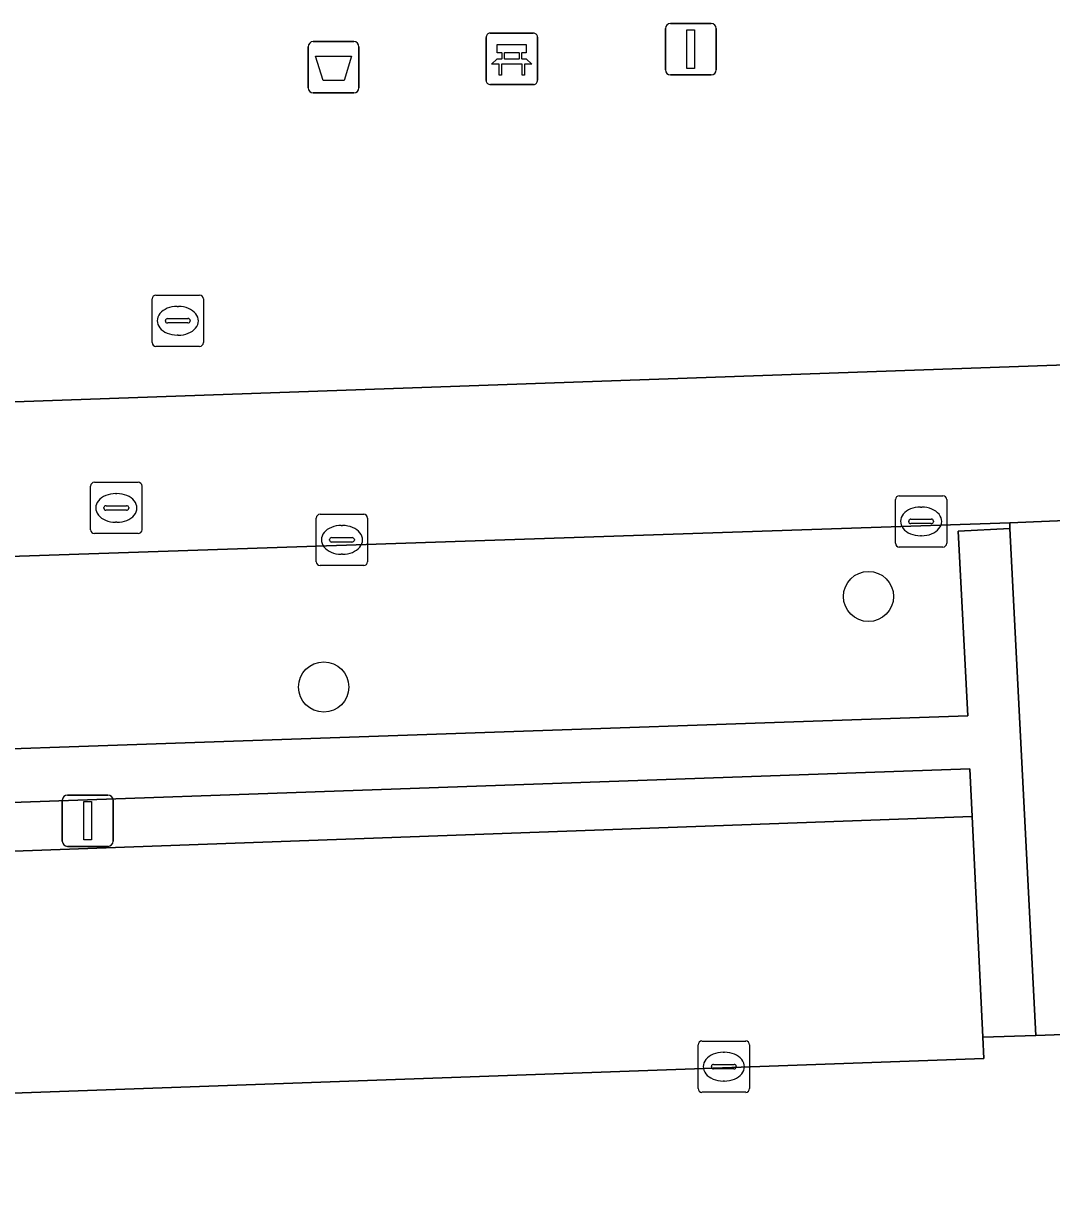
# Model space of a CAD drawing. Extents: x 160554 to 161248, y 385329 to 386506.
# Drawn here: x 160909.72 to 160929.75, y 386213.51 to 386236.46 of the extents above; entities that cross this region are included whole.
import ezdxf

# ---------------------------------------------------------------- set-up
doc = ezdxf.new("R2010")
doc.units = 0
for name, color, linetype in [('IMGEO_Afvalbak', 7, 'Continuous'), ('IMGEO_Bank', 7, 'Continuous'), ('IMGEO_Boom', 7, 'Continuous'), ('IMGEO_Groenvoorziening', 7, 'Continuous'), ('IMGEO_Kolk', 7, 'Continuous'), ('IMGEO_Lichtmast', 7, 'Continuous'), ('IMGEO_Muur', 7, 'Continuous'), ('IMGEO_Parkeervlak_open', 7, 'Continuous'), ('IMGEO_Rijbaan_lokaal_open', 7, 'Continuous'), ('IMGEO_Rioolput', 7, 'Continuous'), ('IMGEO_Terreindeel_halfverhard', 7, 'Continuous'), ('IMGEO_Voetpad_open', 7, 'Continuous')]:
    doc.layers.add(name, color=color, linetype=linetype)

msp = doc.modelspace()

# ---------------------------------------------------------------- linework, layer by layer
at = {"layer": 'IMGEO_Afvalbak'}
for p, q in [((160915.367, 386236.112), (160916.157, 386236.112)), ((160916.157, 386236.112), (160915.367, 386236.112)), ((160915.267, 386235.212), (160915.267, 386236.012)), ((160915.267, 386236.012), (160915.267, 386235.212)), ((160916.257, 386236.012), (160916.257, 386235.212)), ((160916.257, 386235.212), (160916.257, 386236.012)), ((160916.157, 386235.112), (160915.367, 386235.112)), ((160915.367, 386235.112), (160916.157, 386235.112))]:
    msp.add_line(p, q, dxfattribs=at)
msp.add_lwpolyline([(160915.41, 386235.826), (160916.114, 386235.826), (160915.965, 386235.356), (160915.559, 386235.356), (160915.41, 386235.826)], dxfattribs=at)
for centre, start, end in [((160915.367, 386236.012), 90, 180), ((160915.367, 386236.012), 90, 180), ((160916.157, 386236.012), 0, 90), ((160916.157, 386236.012), 360, 90), ((160915.367, 386235.212), 180, 270), ((160915.367, 386235.212), 180, 270), ((160916.157, 386235.212), 270, 0), ((160916.157, 386235.212), 270, 0)]:
    msp.add_arc(centre, 0.1, start, end, dxfattribs=at)
at = {"layer": 'IMGEO_Bank'}
for p, q in [((160918.736, 386235.351), (160918.736, 386236.192)), ((160918.736, 386236.192), (160918.736, 386235.351)), ((160918.811, 386236.276), (160919.652, 386236.276)), ((160919.652, 386236.276), (160918.811, 386236.276)), ((160919.736, 386236.201), (160919.736, 386235.36)), ((160919.736, 386235.36), (160919.736, 386236.201)), ((160919.045, 386235.782), (160919.045, 386235.888)), ((160919.089, 386235.888), (160919.089, 386235.782)), ((160919.377, 386235.894), (160919.095, 386235.894)), ((160919.383, 386235.782), (160919.383, 386235.888)), ((160919.427, 386235.888), (160919.427, 386235.782)), ((160919.433, 386235.674), (160919.04, 386235.674)), ((160919.095, 386235.776), (160919.377, 386235.776)), ((160919.661, 386235.276), (160918.82, 386235.276)), ((160918.82, 386235.276), (160919.661, 386235.276))]:
    msp.add_line(p, q, dxfattribs=at)
for points in [[(160919.039, 386235.894), (160918.953, 386235.894), (160918.953, 386236.055), (160919.516, 386236.055), (160919.516, 386235.894), (160919.433, 386235.894)], [(160918.983, 386235.674), (160918.841, 386235.674), (160918.953, 386235.776), (160919.039, 386235.776)], [(160919.033, 386235.667), (160919.033, 386235.46), (160918.99, 386235.46), (160918.99, 386235.667)], [(160919.433, 386235.776), (160919.516, 386235.776), (160919.628, 386235.674), (160919.489, 386235.674)], [(160919.483, 386235.667), (160919.483, 386235.46), (160919.439, 386235.46), (160919.439, 386235.667)]]:
    msp.add_lwpolyline(points, dxfattribs=at)
for centre, radius, start, end in [((160918.814, 386236.198), 0.0779, 92.4484, 184.2845), ((160918.814, 386236.198), 0.0779, 92.4484, 184.2845), ((160919.658, 386236.198), 0.0779, 2.4484, 94.2845), ((160919.658, 386236.198), 0.0779, 2.4484, 94.2845), ((160919.038, 386235.887), 0.00671, 2.8957, 87.1043), ((160919.095, 386235.887), 0.00671, 92.8957, 177.1043), ((160919.377, 386235.887), 0.00671, 2.8957, 87.1043), ((160919.434, 386235.887), 0.00671, 92.8957, 177.1043), ((160918.983, 386235.667), 0.00671, 2.8957, 87.1043), ((160919.04, 386235.667), 0.00671, 92.8957, 177.1043), ((160919.038, 386235.783), 0.00671, 272.8957, 357.1043), ((160919.095, 386235.783), 0.00671, 182.8957, 267.1043), ((160919.377, 386235.783), 0.00671, 272.8957, 357.1043), ((160919.434, 386235.783), 0.00671, 182.8957, 267.1043), ((160919.432, 386235.667), 0.00671, 2.8957, 87.1043), ((160919.489, 386235.667), 0.00671, 92.8957, 177.1043), ((160918.814, 386235.354), 0.0779, 182.4484, 274.2845), ((160918.814, 386235.354), 0.0779, 182.4484, 274.2845), ((160919.658, 386235.354), 0.0779, 272.4484, 4.2845), ((160919.658, 386235.354), 0.0779, 272.4484, 4.2845)]:
    msp.add_arc(centre, radius, start, end, dxfattribs=at)
at = {"layer": 'IMGEO_Boom'}
for centre in [(160926.186, 386225.297), (160915.57, 386223.532)]:
    msp.add_circle(centre, 0.489, dxfattribs=at)
at = {"layer": 'IMGEO_Groenvoorziening'}
msp.add_lwpolyline([(160927.932, 386226.567), (160928.939, 386226.62), (160928.94, 386226.729), (160903.846, 386225.889), (160904.015, 386222.138), (160928.122, 386222.972)], close=True, dxfattribs=at)
at = {"layer": 'IMGEO_Kolk'}
for p, q in [((160926.711, 386226.334), (160926.711, 386227.186)), ((160926.786, 386227.26), (160927.638, 386227.26)), ((160927.712, 386227.186), (160927.712, 386226.334)), ((160915.499, 386226.9), (160916.351, 386226.9)), ((160927.199, 386227.04), (160927.224, 386227.04)), ((160915.424, 386225.974), (160915.424, 386226.826)), ((160915.912, 386226.68), (160915.937, 386226.68)), ((160916.425, 386226.826), (160916.425, 386225.974)), ((160926.97, 386226.754), (160926.97, 386226.766)), ((160927.408, 386226.717), (160927.01, 386226.717)), ((160927.013, 386226.803), (160927.411, 386226.803)), ((160927.454, 386226.766), (160927.454, 386226.754)), ((160915.726, 386226.443), (160916.124, 386226.443)), ((160927.222, 386226.48), (160927.197, 386226.48)), ((160915.683, 386226.394), (160915.683, 386226.406)), ((160916.121, 386226.357), (160915.723, 386226.357)), ((160916.167, 386226.406), (160916.167, 386226.394)), ((160927.638, 386226.26), (160926.786, 386226.26)), ((160915.935, 386226.12), (160915.91, 386226.12)), ((160916.351, 386225.9), (160915.499, 386225.9)), ((160922.866, 386215.706), (160922.866, 386216.558)), ((160922.941, 386216.632), (160923.793, 386216.632)), ((160923.867, 386216.558), (160923.867, 386215.706)), ((160923.354, 386216.412), (160923.379, 386216.412)), ((160923.125, 386216.126), (160923.125, 386216.138)), ((160923.563, 386216.089), (160923.165, 386216.089)), ((160923.168, 386216.175), (160923.566, 386216.175)), ((160923.609, 386216.138), (160923.609, 386216.126)), ((160923.377, 386215.852), (160923.352, 386215.852)), ((160923.793, 386215.632), (160922.941, 386215.632))]:
    msp.add_line(p, q, dxfattribs=at)
for points in [[(160926.711, 386226.334), (160926.711, 386227.186)], [(160926.786, 386227.26), (160927.638, 386227.26)], [(160927.712, 386227.186), (160927.712, 386226.334)], [(160915.499, 386226.9), (160916.351, 386226.9)], [(160915.424, 386225.974), (160915.424, 386226.826)], [(160916.425, 386226.826), (160916.425, 386225.974)], [(160927.638, 386226.26), (160926.786, 386226.26)], [(160916.351, 386225.9), (160915.499, 386225.9)], [(160922.866, 386215.706), (160922.866, 386216.558)], [(160922.941, 386216.632), (160923.793, 386216.632)], [(160923.867, 386216.558), (160923.867, 386215.706)], [(160923.793, 386215.632), (160922.941, 386215.632)]]:
    msp.add_lwpolyline(points, dxfattribs=at)
for centre, radius, start, end in [((160926.788, 386227.184), 0.0765, 91.552, 178.448), ((160926.788, 386227.184), 0.0765, 91.552, 178.448), ((160927.636, 386227.184), 0.0765, 1.552, 88.448), ((160927.636, 386227.184), 0.0765, 1.552, 88.448), ((160915.501, 386226.824), 0.0765, 91.552, 178.448), ((160915.501, 386226.824), 0.0765, 91.552, 178.448), ((160916.349, 386226.824), 0.0765, 1.552, 88.448), ((160916.349, 386226.824), 0.0765, 1.552, 88.448), ((160927.01, 386226.763), 0.0403, 85.8775, 175.7526), ((160927.007, 386226.753), 0.0366, 178.938, 274.7102), ((160927.411, 386226.76), 0.043, 264.8664, 352.4533), ((160927.415, 386226.765), 0.0386, 1.7309, 96.639), ((160915.723, 386226.403), 0.0403, 85.8775, 175.7526), ((160916.128, 386226.405), 0.0386, 1.7309, 96.639), ((160915.72, 386226.393), 0.0366, 178.938, 274.7102), ((160916.124, 386226.4), 0.043, 264.8664, 352.4533), ((160926.788, 386226.336), 0.0765, 181.552, 268.448), ((160926.788, 386226.336), 0.0765, 181.552, 268.448), ((160927.636, 386226.336), 0.0765, 271.552, 358.448), ((160927.636, 386226.336), 0.0765, 271.552, 358.448), ((160915.501, 386225.976), 0.0765, 181.552, 268.448), ((160915.501, 386225.976), 0.0765, 181.552, 268.448), ((160916.349, 386225.976), 0.0765, 271.552, 358.448), ((160916.349, 386225.976), 0.0765, 271.552, 358.448), ((160922.943, 386216.556), 0.0765, 91.552, 178.448), ((160922.943, 386216.556), 0.0765, 91.552, 178.448), ((160923.791, 386216.556), 0.0765, 1.552, 88.448), ((160923.791, 386216.556), 0.0765, 1.552, 88.448), ((160923.165, 386216.135), 0.0403, 85.8775, 175.7526), ((160923.162, 386216.125), 0.0366, 178.938, 274.7102), ((160923.566, 386216.132), 0.043, 264.8664, 352.4533), ((160923.57, 386216.137), 0.0386, 1.7309, 96.639), ((160922.943, 386215.708), 0.0765, 181.552, 268.448), ((160922.943, 386215.708), 0.0765, 181.552, 268.448), ((160923.791, 386215.708), 0.0765, 271.552, 358.448), ((160923.791, 386215.708), 0.0765, 271.552, 358.448)]:
    msp.add_arc(centre, radius, start, end, dxfattribs=at)
for centre, major_axis, ratio, start_param, end_param in [((160927.198, 386226.76), (-0.387, 0.002), 0.722429, 4.712389, 7.853982), ((160927.223, 386226.76), (-0.39, 0.002), 0.717154, 1.570796, 4.712389), ((160915.911, 386226.4), (-0.387, 0.002), 0.722429, 4.712389, 7.853982), ((160915.936, 386226.4), (-0.39, 0.002), 0.717154, 1.570796, 4.712389), ((160923.353, 386216.132), (-0.387, 0.002), 0.722429, 4.712389, 7.853982), ((160923.378, 386216.132), (-0.39, 0.002), 0.717154, 1.570796, 4.712389)]:
    msp.add_ellipse(centre, major_axis=major_axis, ratio=ratio, start_param=start_param, end_param=end_param, dxfattribs=at)
at = {"layer": 'IMGEO_Lichtmast'}
for p, q in [((160922.228, 386235.564), (160922.228, 386236.364)), ((160922.228, 386236.364), (160922.228, 386235.564)), ((160922.328, 386236.464), (160923.118, 386236.464)), ((160923.118, 386236.464), (160922.328, 386236.464)), ((160923.218, 386236.364), (160923.218, 386235.564)), ((160923.218, 386235.564), (160923.218, 386236.364)), ((160923.118, 386235.464), (160922.328, 386235.464)), ((160922.328, 386235.464), (160923.118, 386235.464)), ((160910.575, 386221.426), (160911.365, 386221.426)), ((160911.365, 386221.426), (160910.575, 386221.426)), ((160910.475, 386220.526), (160910.475, 386221.326)), ((160910.475, 386221.326), (160910.475, 386220.526)), ((160911.465, 386221.326), (160911.465, 386220.526)), ((160911.465, 386220.526), (160911.465, 386221.326)), ((160911.365, 386220.426), (160910.575, 386220.426)), ((160910.575, 386220.426), (160911.365, 386220.426))]:
    msp.add_line(p, q, dxfattribs=at)
for points in [[(160922.648, 386236.339), (160922.798, 386236.339), (160922.798, 386235.589), (160922.648, 386235.589), (160922.648, 386236.339)], [(160910.895, 386221.301), (160911.045, 386221.301), (160911.045, 386220.551), (160910.895, 386220.551), (160910.895, 386221.301)]]:
    msp.add_lwpolyline(points, dxfattribs=at)
for centre, start, end in [((160922.328, 386236.364), 90, 180), ((160922.328, 386236.364), 90, 180), ((160923.118, 386236.364), 0, 90), ((160923.118, 386236.364), 360, 90), ((160922.328, 386235.564), 180, 270), ((160922.328, 386235.564), 180, 270), ((160923.118, 386235.564), 270, 0), ((160923.118, 386235.564), 270, 0), ((160910.575, 386221.326), 90, 180), ((160910.575, 386221.326), 90, 180), ((160911.365, 386221.326), 0, 90), ((160911.365, 386221.326), 360, 90), ((160910.575, 386220.526), 180, 270), ((160910.575, 386220.526), 180, 270), ((160911.365, 386220.526), 270, 0), ((160911.365, 386220.526), 270, 0)]:
    msp.add_arc(centre, 0.1, start, end, dxfattribs=at)
at = {"layer": 'IMGEO_Muur'}
msp.add_lwpolyline([(160928.16, 386221.936), (160928.205, 386221.011), (160928.416, 386216.706), (160929.449, 386216.741), (160928.939, 386226.62), (160927.932, 386226.567), (160928.122, 386222.972), (160904.015, 386222.138), (160897.442, 386221.911), (160897.262, 386225.544), (160896.227, 386225.467), (160896.631, 386215.578), (160897.658, 386215.629), (160897.497, 386219.898), (160897.461, 386220.856)], close=True, dxfattribs=at)
at = {"layer": 'IMGEO_Parkeervlak_open'}
msp.add_lwpolyline([(160928.205, 386221.011), (160897.497, 386219.898), (160897.658, 386215.629), (160897.674, 386215.196), (160928.436, 386216.289), (160928.416, 386216.706)], close=True, dxfattribs=at)
at = {"layer": 'IMGEO_Rijbaan_lokaal_open'}
for points in [[(160841.631, 386226.697), (160931.697, 386229.873)], [(160984.493, 386218.342), (160932.482, 386216.451), (160932.463, 386216.845), (160931.447, 386216.81), (160931.426, 386216.809), (160929.449, 386216.741), (160928.416, 386216.706), (160928.436, 386216.289), (160897.674, 386215.196), (160897.658, 386215.629), (160896.631, 386215.578), (160894.085, 386215.505), (160893.062, 386215.483), (160892.909, 386219.692), (160892.884, 386219.691), (160879.915, 386219.235), (160879.866, 386219.233), (160880.028, 386214.962), (160878.99, 386214.953), (160879.004, 386214.574), (160849.879, 386213.505), (160849.867, 386213.85), (160849.865, 386213.91), (160848.841, 386213.867)]]:
    msp.add_lwpolyline(points, dxfattribs=at)
at = {"layer": 'IMGEO_Rioolput'}
for p, q in [((160912.225, 386230.244), (160912.225, 386231.096)), ((160912.3, 386231.17), (160913.152, 386231.17)), ((160913.226, 386231.096), (160913.226, 386230.244)), ((160912.713, 386230.95), (160912.738, 386230.95)), ((160912.484, 386230.664), (160912.484, 386230.676)), ((160912.922, 386230.627), (160912.524, 386230.627)), ((160912.527, 386230.713), (160912.925, 386230.713)), ((160912.968, 386230.676), (160912.968, 386230.664)), ((160912.736, 386230.39), (160912.711, 386230.39)), ((160913.152, 386230.17), (160912.3, 386230.17)), ((160911.027, 386226.596), (160911.027, 386227.448)), ((160911.102, 386227.522), (160911.954, 386227.522)), ((160912.028, 386227.448), (160912.028, 386226.596)), ((160911.515, 386227.302), (160911.54, 386227.302)), ((160911.286, 386227.016), (160911.286, 386227.028)), ((160911.724, 386226.979), (160911.326, 386226.979)), ((160911.329, 386227.065), (160911.727, 386227.065)), ((160911.77, 386227.028), (160911.77, 386227.016)), ((160911.538, 386226.742), (160911.513, 386226.742)), ((160911.954, 386226.522), (160911.102, 386226.522))]:
    msp.add_line(p, q, dxfattribs=at)
for points in [[(160912.225, 386230.244), (160912.225, 386231.096)], [(160912.3, 386231.17), (160913.152, 386231.17)], [(160913.226, 386231.096), (160913.226, 386230.244)], [(160913.152, 386230.17), (160912.3, 386230.17)], [(160911.027, 386226.596), (160911.027, 386227.448)], [(160911.102, 386227.522), (160911.954, 386227.522)], [(160912.028, 386227.448), (160912.028, 386226.596)], [(160911.954, 386226.522), (160911.102, 386226.522)]]:
    msp.add_lwpolyline(points, dxfattribs=at)
for centre, radius, start, end in [((160912.302, 386231.094), 0.0765, 91.552, 178.448), ((160912.302, 386231.094), 0.0765, 91.552, 178.448), ((160913.15, 386231.094), 0.0765, 1.552, 88.448), ((160913.15, 386231.094), 0.0765, 1.552, 88.448), ((160912.524, 386230.673), 0.0403, 85.8775, 175.7526), ((160912.521, 386230.663), 0.0366, 178.938, 274.7102), ((160912.925, 386230.67), 0.043, 264.8664, 352.4533), ((160912.929, 386230.675), 0.0386, 1.7309, 96.639), ((160912.302, 386230.246), 0.0765, 181.552, 268.448), ((160912.302, 386230.246), 0.0765, 181.552, 268.448), ((160913.15, 386230.246), 0.0765, 271.552, 358.448), ((160913.15, 386230.246), 0.0765, 271.552, 358.448), ((160911.104, 386227.446), 0.0765, 91.552, 178.448), ((160911.104, 386227.446), 0.0765, 91.552, 178.448), ((160911.952, 386227.446), 0.0765, 1.552, 88.448), ((160911.952, 386227.446), 0.0765, 1.552, 88.448), ((160911.326, 386227.025), 0.0403, 85.8775, 175.7526), ((160911.323, 386227.015), 0.0366, 178.938, 274.7102), ((160911.727, 386227.022), 0.043, 264.8664, 352.4533), ((160911.731, 386227.027), 0.0386, 1.7309, 96.639), ((160911.104, 386226.598), 0.0765, 181.552, 268.448), ((160911.104, 386226.598), 0.0765, 181.552, 268.448), ((160911.952, 386226.598), 0.0765, 271.552, 358.448), ((160911.952, 386226.598), 0.0765, 271.552, 358.448)]:
    msp.add_arc(centre, radius, start, end, dxfattribs=at)
for centre, major_axis, ratio, start_param, end_param in [((160912.712, 386230.67), (-0.387, 0.002), 0.722429, 4.712389, 7.853982), ((160912.737, 386230.67), (-0.39, 0.002), 0.717154, 1.570796, 4.712389), ((160911.514, 386227.022), (-0.387, 0.002), 0.722429, 4.712389, 7.853982), ((160911.539, 386227.022), (-0.39, 0.002), 0.717154, 1.570796, 4.712389)]:
    msp.add_ellipse(centre, major_axis=major_axis, ratio=ratio, start_param=start_param, end_param=end_param, dxfattribs=at)
at = {"layer": 'IMGEO_Terreindeel_halfverhard'}
msp.add_lwpolyline([(160928.205, 386221.011), (160928.16, 386221.936), (160897.461, 386220.856), (160897.497, 386219.898)], close=True, dxfattribs=at)
at = {"layer": 'IMGEO_Voetpad_open'}
msp.add_lwpolyline([(160848.491, 386223.912), (160872.085, 386224.763), (160878.488, 386224.999), (160879.64, 386225.025), (160879.646, 386224.86), (160879.798, 386221.036), (160892.843, 386221.508), (160892.703, 386225.356), (160893.733, 386225.388), (160896.227, 386225.467), (160896.22, 386225.626), (160897.399, 386225.676), (160903.846, 386225.889), (160928.94, 386226.729), (160930.948, 386226.819), (160932.143, 386226.882), (160938.141, 386227.083), (160994.757, 386229.105), (160994.636, 386232.088), (160931.697, 386229.873), (160841.631, 386226.697)], dxfattribs=at)
msp.add_lwpolyline([(160930.955, 386226.667), (160930.948, 386226.819), (160928.94, 386226.729), (160928.939, 386226.62), (160929.449, 386216.741), (160931.426, 386216.809), (160931.447, 386216.81), (160931.259, 386220.305)], close=True, dxfattribs=at)

doc.saveas('drawing.dxf')
